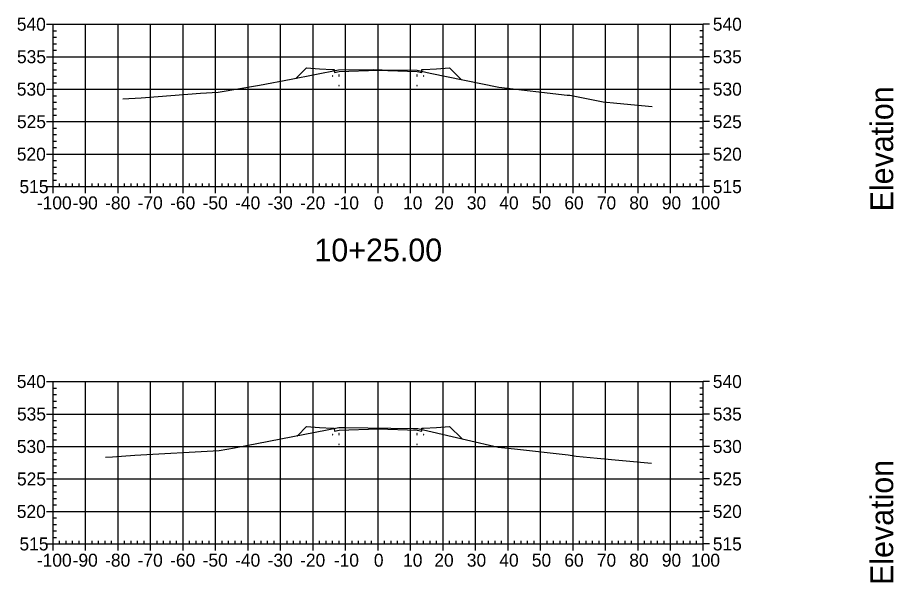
# Model space of a CAD drawing. Extents: x 708103 to 717568, y 374476 to 378707.
# Drawn here: x 716520.5 to 716790.1, y 377316.2 to 377490.1 of the extents above; entities that cross this region are included whole.
import ezdxf

# ---------------------------------------------------------------- set-up
doc = ezdxf.new("R2010")
doc.units = 0
for name, color, linetype in [('1', 7, 'Continuous'), ('14', 7, 'Continuous'), ('22', 7, 'Continuous'), ('57', 7, 'Continuous'), ('60', 7, 'Continuous'), ('Existing', 7, 'Continuous')]:
    doc.layers.add(name, color=color, linetype=linetype)

msp = doc.modelspace()

# ---------------------------------------------------------------- linework, layer by layer
for points in [[(716617.45, 377472.09), (716617.55, 377472.09), (716617.55, 377472.19), (716617.45, 377472.19)], [(716619.45, 377472.43), (716619.55, 377472.43), (716619.55, 377472.53), (716619.45, 377472.53)], [(716619.45, 377472.09), (716619.55, 377472.09), (716619.55, 377472.19), (716619.45, 377472.19)], [(716631.45, 377472.57), (716631.55, 377472.57), (716631.55, 377472.67), (716631.45, 377472.67)], [(716643.45, 377472.43), (716643.55, 377472.43), (716643.55, 377472.53), (716643.45, 377472.53)], [(716643.45, 377472.09), (716643.55, 377472.09), (716643.55, 377472.19), (716643.45, 377472.19)], [(716645.45, 377472.09), (716645.55, 377472.09), (716645.55, 377472.19), (716645.45, 377472.19)], [(716631.45, 377469.57), (716631.55, 377469.57), (716631.55, 377469.67), (716631.45, 377469.67)], [(716619.45, 377469.09), (716619.55, 377469.09), (716619.55, 377469.19), (716619.45, 377469.19)], [(716643.45, 377469.09), (716643.55, 377469.09), (716643.55, 377469.19), (716643.45, 377469.19)], [(716617.45, 377361.67), (716617.55, 377361.67), (716617.55, 377361.77), (716617.45, 377361.77)], [(716619.45, 377362.01), (716619.55, 377362.01), (716619.55, 377362.11), (716619.45, 377362.11)], [(716619.45, 377361.67), (716619.55, 377361.67), (716619.55, 377361.77), (716619.45, 377361.77)], [(716631.45, 377362.15), (716631.55, 377362.15), (716631.55, 377362.25), (716631.45, 377362.25)], [(716643.45, 377362.01), (716643.55, 377362.01), (716643.55, 377362.11), (716643.45, 377362.11)], [(716643.45, 377361.67), (716643.55, 377361.67), (716643.55, 377361.77), (716643.45, 377361.77)], [(716645.45, 377361.67), (716645.55, 377361.67), (716645.55, 377361.77), (716645.45, 377361.77)], [(716619.45, 377358.67), (716619.55, 377358.67), (716619.55, 377358.77), (716619.45, 377358.77)], [(716631.45, 377359.15), (716631.55, 377359.15), (716631.55, 377359.25), (716631.45, 377359.25)], [(716643.45, 377358.67), (716643.55, 377358.67), (716643.55, 377358.77), (716643.45, 377358.77)]]:
    msp.add_lwpolyline(points, close=True)
at = {"layer": '14'}
for points in [[(716606.29, 377471.42), (716606.29, 377471.47), (716606.29, 377471.42), (716606.24, 377471.42), (716606.29, 377471.42), (716606.29, 377471.37), (716606.29, 377471.42), (716606.34, 377471.42)], [(716657.09, 377471.03), (716657.09, 377471.08), (716657.09, 377471.03), (716657.04, 377471.03), (716657.09, 377471.03), (716657.09, 377470.98), (716657.09, 377471.03), (716657.14, 377471.03)], [(716606.67, 377361.38), (716606.67, 377361.43), (716606.67, 377361.38), (716606.62, 377361.38), (716606.67, 377361.38), (716606.67, 377361.33), (716606.67, 377361.38), (716606.72, 377361.38)], [(716657.22, 377360.48), (716657.22, 377360.53), (716657.22, 377360.48), (716657.17, 377360.48), (716657.22, 377360.48), (716657.22, 377360.43), (716657.22, 377360.48), (716657.27, 377360.48)]]:
    msp.add_lwpolyline(points, dxfattribs=at)
at = {"layer": '22'}
for points in [[(716606.29, 377471.42), (716609.5, 377474.62), (716613.5, 377474.3), (716617.5, 377474.14), (716618, 377474.14), (716618.08, 377473.23), (716619.5, 377473.48), (716631.5, 377473.96), (716643.5, 377473.48), (716644.91, 377473.23), (716645, 377474.14), (716645.5, 377474.14), (716649.5, 377474.3), (716653.5, 377474.62), (716657.09, 377471.03)], [(716606.67, 377361.38), (716609.5, 377364.2), (716613.5, 377363.88), (716617.5, 377363.72), (716618, 377363.72), (716618.08, 377362.81), (716619.5, 377363.06), (716631.5, 377363.54), (716643.5, 377363.06), (716644.91, 377362.81), (716645, 377363.72), (716645.5, 377363.72), (716649.5, 377363.88), (716653.5, 377364.2), (716657.22, 377360.48)]]:
    msp.add_lwpolyline(points, dxfattribs=at)
at = {"layer": '57'}
for p, q in [((716529.5, 377488.07), (716531.5, 377488.07)), ((716531.5, 377488.07), (716731.5, 377488.07)), ((716531.5, 377438.07), (716531.5, 377488.07)), ((716531.5, 377438.07), (716531.5, 377488.07)), ((716541.5, 377438.07), (716541.5, 377488.07)), ((716551.5, 377438.07), (716551.5, 377488.07)), ((716561.5, 377438.07), (716561.5, 377488.07)), ((716571.5, 377438.07), (716571.5, 377488.07)), ((716581.5, 377438.07), (716581.5, 377488.07)), ((716591.5, 377438.07), (716591.5, 377488.07)), ((716601.5, 377438.07), (716601.5, 377488.07)), ((716611.5, 377438.07), (716611.5, 377488.07)), ((716621.5, 377438.07), (716621.5, 377488.07)), ((716631.5, 377438.07), (716631.5, 377488.07)), ((716641.5, 377438.07), (716641.5, 377488.07)), ((716651.5, 377438.07), (716651.5, 377488.07)), ((716661.5, 377438.07), (716661.5, 377488.07)), ((716671.5, 377438.07), (716671.5, 377488.07)), ((716681.5, 377438.07), (716681.5, 377488.07)), ((716691.5, 377438.07), (716691.5, 377488.07)), ((716701.5, 377438.07), (716701.5, 377488.07)), ((716711.5, 377438.07), (716711.5, 377488.07)), ((716721.5, 377438.07), (716721.5, 377488.07)), ((716731.5, 377438.07), (716731.5, 377488.07)), ((716731.5, 377438.07), (716731.5, 377488.07)), ((716733.5, 377488.07), (716731.5, 377488.07)), ((716531.5, 377486.07), (716532.5, 377486.07)), ((716731.5, 377486.07), (716730.5, 377486.07)), ((716531.5, 377484.07), (716532.5, 377484.07)), ((716731.5, 377484.07), (716730.5, 377484.07)), ((716531.5, 377482.07), (716532.5, 377482.07)), ((716531.5, 377480.07), (716532.5, 377480.07)), ((716731.5, 377482.07), (716730.5, 377482.07)), ((716731.5, 377480.07), (716730.5, 377480.07)), ((716529.5, 377478.07), (716531.5, 377478.07)), ((716531.5, 377478.07), (716731.5, 377478.07)), ((716733.5, 377478.07), (716731.5, 377478.07)), ((716531.5, 377476.07), (716532.5, 377476.07)), ((716731.5, 377476.07), (716730.5, 377476.07)), ((716531.5, 377474.07), (716532.5, 377474.07)), ((716531.5, 377472.07), (716532.5, 377472.07)), ((716731.5, 377474.07), (716730.5, 377474.07)), ((716731.5, 377472.07), (716730.5, 377472.07)), ((716531.5, 377470.07), (716532.5, 377470.07)), ((716731.5, 377470.07), (716730.5, 377470.07)), ((716529.5, 377468.07), (716531.5, 377468.07)), ((716531.5, 377468.07), (716731.5, 377468.07)), ((716733.5, 377468.07), (716731.5, 377468.07)), ((716531.5, 377466.07), (716532.5, 377466.07)), ((716531.5, 377464.07), (716532.5, 377464.07)), ((716731.5, 377466.07), (716730.5, 377466.07)), ((716731.5, 377464.07), (716730.5, 377464.07)), ((716531.5, 377462.07), (716532.5, 377462.07)), ((716731.5, 377462.07), (716730.5, 377462.07)), ((716531.5, 377460.07), (716532.5, 377460.07)), ((716731.5, 377460.07), (716730.5, 377460.07)), ((716529.5, 377458.07), (716531.5, 377458.07)), ((716531.5, 377458.07), (716731.5, 377458.07)), ((716531.5, 377456.07), (716532.5, 377456.07)), ((716731.5, 377456.07), (716730.5, 377456.07)), ((716733.5, 377458.07), (716731.5, 377458.07)), ((716531.5, 377454.07), (716532.5, 377454.07)), ((716731.5, 377454.07), (716730.5, 377454.07)), ((716531.5, 377452.07), (716532.5, 377452.07)), ((716731.5, 377452.07), (716730.5, 377452.07)), ((716529.5, 377448.07), (716531.5, 377448.07)), ((716531.5, 377450.07), (716532.5, 377450.07)), ((716531.5, 377448.07), (716731.5, 377448.07)), ((716731.5, 377450.07), (716730.5, 377450.07)), ((716733.5, 377448.07), (716731.5, 377448.07)), ((716531.5, 377446.07), (716532.5, 377446.07)), ((716731.5, 377446.07), (716730.5, 377446.07)), ((716531.5, 377444.07), (716532.5, 377444.07)), ((716731.5, 377444.07), (716730.5, 377444.07)), ((716531.5, 377442.07), (716532.5, 377442.07)), ((716531.5, 377440.07), (716532.5, 377440.07)), ((716731.5, 377442.07), (716730.5, 377442.07)), ((716731.5, 377440.07), (716730.5, 377440.07)), ((716529.5, 377438.07), (716531.5, 377438.07)), ((716531.5, 377438.07), (716731.5, 377438.07)), ((716531.5, 377438.07), (716731.5, 377438.07)), ((716531.5, 377436.07), (716531.5, 377438.07)), ((716533.5, 377438.07), (716533.5, 377439.07)), ((716535.5, 377438.07), (716535.5, 377439.07)), ((716537.5, 377438.07), (716537.5, 377439.07)), ((716539.5, 377438.07), (716539.5, 377439.07)), ((716541.5, 377436.07), (716541.5, 377438.07)), ((716543.5, 377438.07), (716543.5, 377439.07)), ((716545.5, 377438.07), (716545.5, 377439.07)), ((716547.5, 377438.07), (716547.5, 377439.07)), ((716549.5, 377438.07), (716549.5, 377439.07)), ((716551.5, 377436.07), (716551.5, 377438.07)), ((716553.5, 377438.07), (716553.5, 377439.07)), ((716555.5, 377438.07), (716555.5, 377439.07)), ((716557.5, 377438.07), (716557.5, 377439.07)), ((716559.5, 377438.07), (716559.5, 377439.07)), ((716561.5, 377436.07), (716561.5, 377438.07)), ((716563.5, 377438.07), (716563.5, 377439.07)), ((716565.5, 377438.07), (716565.5, 377439.07)), ((716567.5, 377438.07), (716567.5, 377439.07)), ((716569.5, 377438.07), (716569.5, 377439.07)), ((716571.5, 377436.07), (716571.5, 377438.07)), ((716573.5, 377438.07), (716573.5, 377439.07)), ((716575.5, 377438.07), (716575.5, 377439.07)), ((716577.5, 377438.07), (716577.5, 377439.07)), ((716579.5, 377438.07), (716579.5, 377439.07)), ((716581.5, 377436.07), (716581.5, 377438.07)), ((716583.5, 377438.07), (716583.5, 377439.07)), ((716585.5, 377438.07), (716585.5, 377439.07)), ((716587.5, 377438.07), (716587.5, 377439.07)), ((716589.5, 377438.07), (716589.5, 377439.07)), ((716591.5, 377436.07), (716591.5, 377438.07)), ((716593.5, 377438.07), (716593.5, 377439.07)), ((716595.5, 377438.07), (716595.5, 377439.07)), ((716597.5, 377438.07), (716597.5, 377439.07)), ((716599.5, 377438.07), (716599.5, 377439.07)), ((716601.5, 377436.07), (716601.5, 377438.07)), ((716603.5, 377438.07), (716603.5, 377439.07)), ((716605.5, 377438.07), (716605.5, 377439.07)), ((716607.5, 377438.07), (716607.5, 377439.07)), ((716609.5, 377438.07), (716609.5, 377439.07)), ((716611.5, 377436.07), (716611.5, 377438.07)), ((716613.5, 377438.07), (716613.5, 377439.07)), ((716615.5, 377438.07), (716615.5, 377439.07)), ((716617.5, 377438.07), (716617.5, 377439.07)), ((716619.5, 377438.07), (716619.5, 377439.07)), ((716621.5, 377436.07), (716621.5, 377438.07)), ((716623.5, 377438.07), (716623.5, 377439.07)), ((716625.5, 377438.07), (716625.5, 377439.07)), ((716627.5, 377438.07), (716627.5, 377439.07)), ((716629.5, 377438.07), (716629.5, 377439.07)), ((716631.5, 377436.07), (716631.5, 377438.07)), ((716633.5, 377438.07), (716633.5, 377439.07)), ((716635.5, 377438.07), (716635.5, 377439.07)), ((716637.5, 377438.07), (716637.5, 377439.07)), ((716639.5, 377438.07), (716639.5, 377439.07)), ((716641.5, 377436.07), (716641.5, 377438.07)), ((716643.5, 377438.07), (716643.5, 377439.07)), ((716645.5, 377438.07), (716645.5, 377439.07)), ((716647.5, 377438.07), (716647.5, 377439.07)), ((716649.5, 377438.07), (716649.5, 377439.07)), ((716651.5, 377436.07), (716651.5, 377438.07)), ((716653.5, 377438.07), (716653.5, 377439.07)), ((716655.5, 377438.07), (716655.5, 377439.07)), ((716657.5, 377438.07), (716657.5, 377439.07)), ((716659.5, 377438.07), (716659.5, 377439.07)), ((716661.5, 377436.07), (716661.5, 377438.07)), ((716663.5, 377438.07), (716663.5, 377439.07)), ((716665.5, 377438.07), (716665.5, 377439.07)), ((716667.5, 377438.07), (716667.5, 377439.07)), ((716669.5, 377438.07), (716669.5, 377439.07)), ((716671.5, 377436.07), (716671.5, 377438.07)), ((716673.5, 377438.07), (716673.5, 377439.07)), ((716675.5, 377438.07), (716675.5, 377439.07)), ((716677.5, 377438.07), (716677.5, 377439.07)), ((716679.5, 377438.07), (716679.5, 377439.07)), ((716681.5, 377436.07), (716681.5, 377438.07)), ((716683.5, 377438.07), (716683.5, 377439.07)), ((716685.5, 377438.07), (716685.5, 377439.07)), ((716687.5, 377438.07), (716687.5, 377439.07)), ((716689.5, 377438.07), (716689.5, 377439.07)), ((716691.5, 377436.07), (716691.5, 377438.07)), ((716693.5, 377438.07), (716693.5, 377439.07)), ((716695.5, 377438.07), (716695.5, 377439.07)), ((716697.5, 377438.07), (716697.5, 377439.07)), ((716699.5, 377438.07), (716699.5, 377439.07)), ((716701.5, 377436.07), (716701.5, 377438.07)), ((716703.5, 377438.07), (716703.5, 377439.07)), ((716705.5, 377438.07), (716705.5, 377439.07)), ((716707.5, 377438.07), (716707.5, 377439.07)), ((716709.5, 377438.07), (716709.5, 377439.07)), ((716711.5, 377436.07), (716711.5, 377438.07)), ((716713.5, 377438.07), (716713.5, 377439.07)), ((716715.5, 377438.07), (716715.5, 377439.07)), ((716717.5, 377438.07), (716717.5, 377439.07)), ((716719.5, 377438.07), (716719.5, 377439.07)), ((716721.5, 377436.07), (716721.5, 377438.07)), ((716723.5, 377438.07), (716723.5, 377439.07)), ((716725.5, 377438.07), (716725.5, 377439.07)), ((716727.5, 377438.07), (716727.5, 377439.07)), ((716729.5, 377438.07), (716729.5, 377439.07)), ((716731.5, 377436.07), (716731.5, 377438.07)), ((716733.5, 377438.07), (716731.5, 377438.07)), ((716529.5, 377378.07), (716531.5, 377378.07)), ((716531.5, 377378.07), (716731.5, 377378.07)), ((716531.5, 377328.07), (716531.5, 377378.07)), ((716531.5, 377328.07), (716531.5, 377378.07)), ((716541.5, 377328.07), (716541.5, 377378.07)), ((716551.5, 377328.07), (716551.5, 377378.07)), ((716561.5, 377328.07), (716561.5, 377378.07)), ((716571.5, 377328.07), (716571.5, 377378.07)), ((716581.5, 377328.07), (716581.5, 377378.07)), ((716591.5, 377328.07), (716591.5, 377378.07)), ((716601.5, 377328.07), (716601.5, 377378.07)), ((716611.5, 377328.07), (716611.5, 377378.07)), ((716621.5, 377328.07), (716621.5, 377378.07)), ((716631.5, 377328.07), (716631.5, 377378.07)), ((716641.5, 377328.07), (716641.5, 377378.07)), ((716651.5, 377328.07), (716651.5, 377378.07)), ((716661.5, 377328.07), (716661.5, 377378.07)), ((716671.5, 377328.07), (716671.5, 377378.07)), ((716681.5, 377328.07), (716681.5, 377378.07)), ((716691.5, 377328.07), (716691.5, 377378.07)), ((716701.5, 377328.07), (716701.5, 377378.07)), ((716711.5, 377328.07), (716711.5, 377378.07)), ((716721.5, 377328.07), (716721.5, 377378.07)), ((716731.5, 377328.07), (716731.5, 377378.07)), ((716731.5, 377328.07), (716731.5, 377378.07)), ((716733.5, 377378.07), (716731.5, 377378.07)), ((716531.5, 377376.07), (716532.5, 377376.07)), ((716731.5, 377376.07), (716730.5, 377376.07)), ((716531.5, 377374.07), (716532.5, 377374.07)), ((716731.5, 377374.07), (716730.5, 377374.07)), ((716531.5, 377372.07), (716532.5, 377372.07)), ((716531.5, 377370.07), (716532.5, 377370.07)), ((716731.5, 377372.07), (716730.5, 377372.07)), ((716731.5, 377370.07), (716730.5, 377370.07)), ((716529.5, 377368.07), (716531.5, 377368.07)), ((716531.5, 377368.07), (716731.5, 377368.07)), ((716733.5, 377368.07), (716731.5, 377368.07)), ((716531.5, 377366.07), (716532.5, 377366.07)), ((716531.5, 377364.07), (716532.5, 377364.07)), ((716731.5, 377366.07), (716730.5, 377366.07)), ((716731.5, 377364.07), (716730.5, 377364.07)), ((716531.5, 377362.07), (716532.5, 377362.07)), ((716731.5, 377362.07), (716730.5, 377362.07)), ((716531.5, 377360.07), (716532.5, 377360.07)), ((716731.5, 377360.07), (716730.5, 377360.07)), ((716529.5, 377358.07), (716531.5, 377358.07)), ((716531.5, 377358.07), (716731.5, 377358.07)), ((716531.5, 377356.07), (716532.5, 377356.07)), ((716731.5, 377356.07), (716730.5, 377356.07)), ((716733.5, 377358.07), (716731.5, 377358.07)), ((716531.5, 377354.07), (716532.5, 377354.07)), ((716731.5, 377354.07), (716730.5, 377354.07)), ((716531.5, 377352.07), (716532.5, 377352.07)), ((716731.5, 377352.07), (716730.5, 377352.07)), ((716529.5, 377348.07), (716531.5, 377348.07)), ((716531.5, 377350.07), (716532.5, 377350.07)), ((716531.5, 377348.07), (716731.5, 377348.07)), ((716731.5, 377350.07), (716730.5, 377350.07)), ((716733.5, 377348.07), (716731.5, 377348.07)), ((716531.5, 377346.07), (716532.5, 377346.07)), ((716731.5, 377346.07), (716730.5, 377346.07)), ((716531.5, 377344.07), (716532.5, 377344.07)), ((716731.5, 377344.07), (716730.5, 377344.07)), ((716531.5, 377342.07), (716532.5, 377342.07)), ((716531.5, 377340.07), (716532.5, 377340.07)), ((716731.5, 377342.07), (716730.5, 377342.07)), ((716731.5, 377340.07), (716730.5, 377340.07)), ((716529.5, 377338.07), (716531.5, 377338.07)), ((716531.5, 377338.07), (716731.5, 377338.07)), ((716733.5, 377338.07), (716731.5, 377338.07)), ((716531.5, 377336.07), (716532.5, 377336.07)), ((716731.5, 377336.07), (716730.5, 377336.07)), ((716531.5, 377334.07), (716532.5, 377334.07)), ((716531.5, 377332.07), (716532.5, 377332.07)), ((716731.5, 377334.07), (716730.5, 377334.07)), ((716731.5, 377332.07), (716730.5, 377332.07)), ((716531.5, 377330.07), (716532.5, 377330.07)), ((716533.5, 377328.07), (716533.5, 377329.07)), ((716535.5, 377328.07), (716535.5, 377329.07)), ((716537.5, 377328.07), (716537.5, 377329.07)), ((716539.5, 377328.07), (716539.5, 377329.07)), ((716543.5, 377328.07), (716543.5, 377329.07)), ((716545.5, 377328.07), (716545.5, 377329.07)), ((716547.5, 377328.07), (716547.5, 377329.07)), ((716549.5, 377328.07), (716549.5, 377329.07)), ((716553.5, 377328.07), (716553.5, 377329.07)), ((716555.5, 377328.07), (716555.5, 377329.07)), ((716557.5, 377328.07), (716557.5, 377329.07)), ((716559.5, 377328.07), (716559.5, 377329.07)), ((716563.5, 377328.07), (716563.5, 377329.07)), ((716565.5, 377328.07), (716565.5, 377329.07)), ((716567.5, 377328.07), (716567.5, 377329.07)), ((716569.5, 377328.07), (716569.5, 377329.07)), ((716573.5, 377328.07), (716573.5, 377329.07)), ((716575.5, 377328.07), (716575.5, 377329.07)), ((716577.5, 377328.07), (716577.5, 377329.07)), ((716579.5, 377328.07), (716579.5, 377329.07)), ((716583.5, 377328.07), (716583.5, 377329.07)), ((716585.5, 377328.07), (716585.5, 377329.07)), ((716587.5, 377328.07), (716587.5, 377329.07)), ((716589.5, 377328.07), (716589.5, 377329.07)), ((716593.5, 377328.07), (716593.5, 377329.07)), ((716595.5, 377328.07), (716595.5, 377329.07)), ((716597.5, 377328.07), (716597.5, 377329.07)), ((716599.5, 377328.07), (716599.5, 377329.07)), ((716603.5, 377328.07), (716603.5, 377329.07)), ((716605.5, 377328.07), (716605.5, 377329.07)), ((716607.5, 377328.07), (716607.5, 377329.07)), ((716609.5, 377328.07), (716609.5, 377329.07)), ((716613.5, 377328.07), (716613.5, 377329.07)), ((716615.5, 377328.07), (716615.5, 377329.07)), ((716617.5, 377328.07), (716617.5, 377329.07)), ((716619.5, 377328.07), (716619.5, 377329.07)), ((716623.5, 377328.07), (716623.5, 377329.07)), ((716625.5, 377328.07), (716625.5, 377329.07)), ((716627.5, 377328.07), (716627.5, 377329.07)), ((716629.5, 377328.07), (716629.5, 377329.07)), ((716633.5, 377328.07), (716633.5, 377329.07)), ((716635.5, 377328.07), (716635.5, 377329.07)), ((716637.5, 377328.07), (716637.5, 377329.07)), ((716639.5, 377328.07), (716639.5, 377329.07)), ((716643.5, 377328.07), (716643.5, 377329.07)), ((716645.5, 377328.07), (716645.5, 377329.07)), ((716647.5, 377328.07), (716647.5, 377329.07)), ((716649.5, 377328.07), (716649.5, 377329.07)), ((716653.5, 377328.07), (716653.5, 377329.07)), ((716655.5, 377328.07), (716655.5, 377329.07)), ((716657.5, 377328.07), (716657.5, 377329.07)), ((716659.5, 377328.07), (716659.5, 377329.07)), ((716663.5, 377328.07), (716663.5, 377329.07)), ((716665.5, 377328.07), (716665.5, 377329.07)), ((716667.5, 377328.07), (716667.5, 377329.07)), ((716669.5, 377328.07), (716669.5, 377329.07)), ((716673.5, 377328.07), (716673.5, 377329.07)), ((716675.5, 377328.07), (716675.5, 377329.07)), ((716677.5, 377328.07), (716677.5, 377329.07)), ((716679.5, 377328.07), (716679.5, 377329.07)), ((716683.5, 377328.07), (716683.5, 377329.07)), ((716685.5, 377328.07), (716685.5, 377329.07)), ((716687.5, 377328.07), (716687.5, 377329.07)), ((716689.5, 377328.07), (716689.5, 377329.07)), ((716693.5, 377328.07), (716693.5, 377329.07)), ((716695.5, 377328.07), (716695.5, 377329.07)), ((716697.5, 377328.07), (716697.5, 377329.07)), ((716699.5, 377328.07), (716699.5, 377329.07)), ((716703.5, 377328.07), (716703.5, 377329.07)), ((716705.5, 377328.07), (716705.5, 377329.07)), ((716707.5, 377328.07), (716707.5, 377329.07)), ((716709.5, 377328.07), (716709.5, 377329.07)), ((716713.5, 377328.07), (716713.5, 377329.07)), ((716715.5, 377328.07), (716715.5, 377329.07)), ((716717.5, 377328.07), (716717.5, 377329.07)), ((716719.5, 377328.07), (716719.5, 377329.07)), ((716723.5, 377328.07), (716723.5, 377329.07)), ((716725.5, 377328.07), (716725.5, 377329.07)), ((716727.5, 377328.07), (716727.5, 377329.07)), ((716729.5, 377328.07), (716729.5, 377329.07)), ((716731.5, 377330.07), (716730.5, 377330.07)), ((716529.5, 377328.07), (716531.5, 377328.07)), ((716531.5, 377328.07), (716731.5, 377328.07)), ((716531.5, 377328.07), (716731.5, 377328.07)), ((716531.5, 377326.07), (716531.5, 377328.07)), ((716541.5, 377326.07), (716541.5, 377328.07)), ((716551.5, 377326.07), (716551.5, 377328.07)), ((716561.5, 377326.07), (716561.5, 377328.07)), ((716571.5, 377326.07), (716571.5, 377328.07)), ((716581.5, 377326.07), (716581.5, 377328.07)), ((716591.5, 377326.07), (716591.5, 377328.07)), ((716601.5, 377326.07), (716601.5, 377328.07)), ((716611.5, 377326.07), (716611.5, 377328.07)), ((716621.5, 377326.07), (716621.5, 377328.07)), ((716631.5, 377326.07), (716631.5, 377328.07)), ((716641.5, 377326.07), (716641.5, 377328.07)), ((716651.5, 377326.07), (716651.5, 377328.07)), ((716661.5, 377326.07), (716661.5, 377328.07)), ((716671.5, 377326.07), (716671.5, 377328.07)), ((716681.5, 377326.07), (716681.5, 377328.07)), ((716691.5, 377326.07), (716691.5, 377328.07)), ((716701.5, 377326.07), (716701.5, 377328.07)), ((716711.5, 377326.07), (716711.5, 377328.07)), ((716721.5, 377326.07), (716721.5, 377328.07)), ((716731.5, 377326.07), (716731.5, 377328.07)), ((716733.5, 377328.07), (716731.5, 377328.07))]:
    msp.add_line(p, q, dxfattribs=at)
at = {"layer": 'Existing'}
for points in [[(716552.96, 377465.09), (716558.57, 377465.38), (716576.84, 377466.87), (716582.27, 377467.15), (716595, 377469.35), (716604.74, 377471.11), (716619.33, 377474), (716630.16, 377474.1), (716632.79, 377474.06), (716643.55, 377473.92), (716647.48, 377473.01), (716668.61, 377468.66), (716689.65, 377466.27), (716690.45, 377466.19), (716700.75, 377464.14), (716704.96, 377463.76), (716715.84, 377462.77)], [(716547.63, 377354.78), (716549.73, 377354.89), (716556.6, 377355.45), (716582.64, 377356.8), (716587.31, 377357.61), (716615.79, 377363.15), (716619.46, 377363.87), (716621.37, 377363.89), (716642.36, 377363.61), (716643.76, 377363.59), (716658.71, 377360.14), (716668.44, 377357.89), (716673.45, 377357.32), (716689.98, 377355.55), (716692.48, 377355.06), (716698.93, 377354.47), (716715.59, 377352.96)]]:
    msp.add_lwpolyline(points, dxfattribs=at)

# ---------------------------------------------------------------- texts
at = {"layer": '1'}
msp.add_text('10+25.00', height=7, dxfattribs=at).set_placement((716611.9, 377415.07))
at = {"layer": '14'}
for p in [(716613.46, 377474.25), (716613.46, 377473.59), (716617.46, 377473.43), (716645.46, 377473.43), (716649.46, 377474.25), (716649.46, 377473.59), (716613.46, 377363.83), (716613.46, 377363.17), (716617.46, 377363.01), (716645.46, 377363.01), (716649.46, 377363.83), (716649.46, 377363.17)]:
    msp.add_text('+', height=0.1, dxfattribs=at).set_placement(p)
at = {"layer": '57'}
for s, p in [('540', (716520.32, 377486.07)), ('540', (716734.5, 377486.07)), ('535', (716520.37, 377476.07)), ('535', (716734.5, 377476.07)), ('530', (716520.32, 377466.07)), ('530', (716734.5, 377466.07)), ('525', (716520.37, 377456.07)), ('525', (716734.5, 377456.07)), ('520', (716520.32, 377446.07)), ('520', (716734.5, 377446.07)), ('515', (716521.14, 377436.07)), ('515', (716734.5, 377436.07)), ('-100', (716526.49, 377431.07)), ('-90', (716537.5, 377431.07)), ('-80', (716547.5, 377431.07)), ('-70', (716557.5, 377431.07)), ('-60', (716567.5, 377431.07)), ('-50', (716577.5, 377431.07)), ('-40', (716587.5, 377431.07)), ('-30', (716597.5, 377431.07)), ('-20', (716607.5, 377431.07)), ('-10', (716617.88, 377431.07)), ('0', (716630.2, 377431.07)), ('10', (716639.19, 377431.07)), ('20', (716648.8, 377431.07)), ('30', (716658.8, 377431.07)), ('40', (716668.8, 377431.07)), ('50', (716678.8, 377431.07)), ('60', (716688.8, 377431.07)), ('70', (716698.8, 377431.07)), ('80', (716708.8, 377431.07)), ('90', (716718.8, 377431.07)), ('100', (716727.8, 377431.07)), ('540', (716520.32, 377376.07)), ('540', (716734.5, 377376.07)), ('535', (716520.37, 377366.07)), ('535', (716734.5, 377366.07)), ('530', (716520.32, 377356.07)), ('530', (716734.5, 377356.07)), ('525', (716520.37, 377346.07)), ('525', (716734.5, 377346.07)), ('520', (716520.32, 377336.07)), ('520', (716734.5, 377336.07)), ('515', (716521.14, 377326.07)), ('515', (716734.5, 377326.07)), ('-100', (716526.49, 377321.07)), ('-90', (716537.5, 377321.07)), ('-80', (716547.5, 377321.07)), ('-70', (716557.5, 377321.07)), ('-60', (716567.5, 377321.07)), ('-50', (716577.5, 377321.07)), ('-40', (716587.5, 377321.07)), ('-30', (716597.5, 377321.07)), ('-20', (716607.5, 377321.07)), ('-10', (716617.88, 377321.07)), ('0', (716630.2, 377321.07)), ('10', (716639.19, 377321.07)), ('20', (716648.8, 377321.07)), ('30', (716658.8, 377321.07)), ('40', (716668.8, 377321.07)), ('50', (716678.8, 377321.07)), ('60', (716688.8, 377321.07)), ('70', (716698.8, 377321.07)), ('80', (716708.8, 377321.07)), ('90', (716718.8, 377321.07)), ('100', (716727.8, 377321.07))]:
    msp.add_text(s, height=4, dxfattribs=at).set_placement(p)
at = {"layer": '60'}
for p in [(716790, 377430.44), (716790, 377315.44)]:
    msp.add_text('Elevation', height=7, rotation=90, dxfattribs=at).set_placement(p)

doc.saveas('drawing.dxf')
